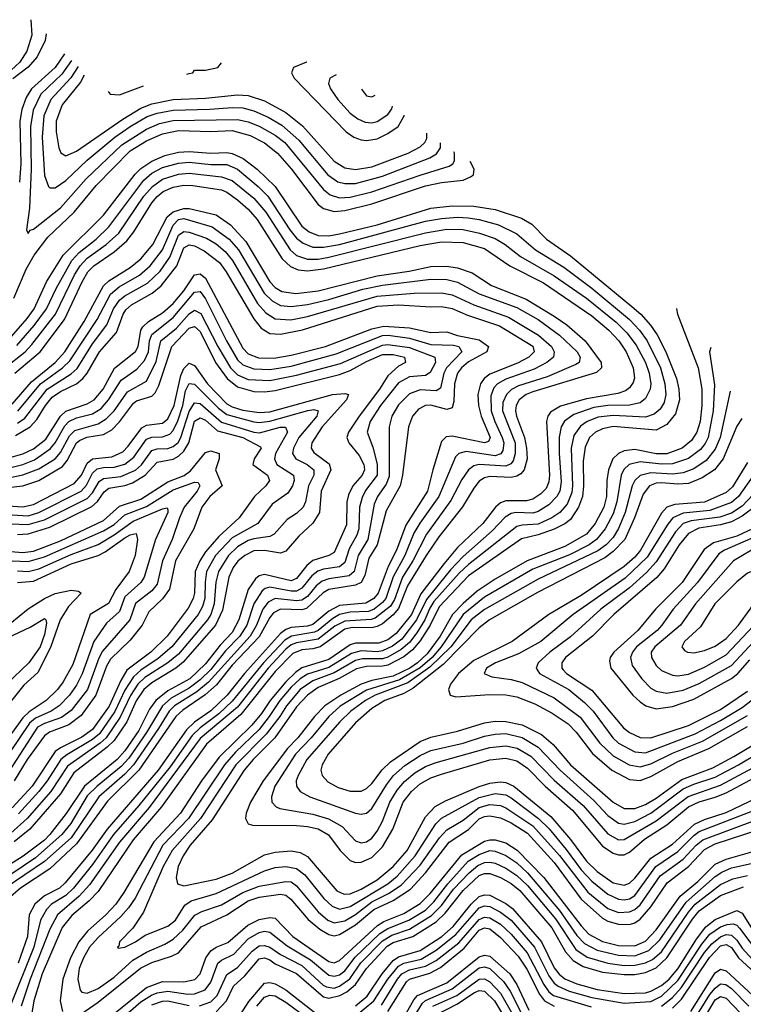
# Model space of a CAD drawing. Header units: inches. Extents: x 501365 to 657855, y 482276 to 547543.
# Tile 547 of 656: x 581018 to 583714, y 543837 to 547508. Entities that reach past the tile are written whole.
import ezdxf

# ---------------------------------------------------------------- set-up
doc = ezdxf.new("R2010")
doc.units = ezdxf.units.IN
doc.header["$MEASUREMENT"] = 0
doc.layers.add('A5584', color=7, linetype='Continuous')

msp = doc.modelspace()

# ---------------------------------------------------------------- linework, layer by layer
at = {"layer": 'A5584', "color": 5}
for points, elevation in [([(581059.4, 547507.9), (581063.8, 547450), (581045, 547390), (581018.4, 547350), (580953.9, 547290)], 4760), ([(581117.1, 547455.7), (581113.1, 547430), (581083.8, 547370), (581049.4, 547330.6), (580993, 547287)], 4780), ([(581185.6, 547381.1), (581150, 547330), (581062.3, 547250), (581042.3, 547217.7), (581026.7, 547173.3), (581019, 547130), (581022.4, 546970), (581017.4, 546902.6)], 4820), ([(581211.5, 547355.3), (581174.9, 547305.1), (581096.6, 547230), (581068.7, 547170), (581058.8, 547110), (581060.7, 546950), (581054.2, 546805.8), (581043.9, 546723.9), (581050, 546710.7), (581056.6, 546723.4), (581070, 546727), (581170, 546806.9), (581265.5, 546914.5), (581398.3, 547041.7), (581490, 547100), (581539.4, 547120.6), (581590, 547132.3), (581830, 547136.1), (581870, 547126.8), (581910, 547110.8), (581970, 547077), (582005.6, 547050), (582150, 546874.4), (582175.3, 546855.3), (582210, 546844.3), (582250, 546846.1), (582330, 546865.8), (582510, 546928.6), (582618.6, 546961.4), (582632.7, 546970), (582638.1, 546981.9), (582638.2, 547010), (582636.3, 547015.2)], 4840), ([(581235.8, 547332.8), (581209.2, 547290.8), (581134.7, 547210), (581108.4, 547150), (581102.2, 547070), (581110, 546926.4), (581125.8, 546885.8), (581130, 546881.4), (581150, 546881.5), (581190, 546908), (581270, 546983.7), (581372.4, 547070), (581429.9, 547110), (581493.4, 547146.6), (581530, 547160), (581590, 547170.8), (581726.1, 547173.9), (581810, 547180.9), (581850, 547179.3), (581890, 547168.6), (581944.4, 547144.4), (581994.6, 547114.6), (582058.7, 547058.7), (582166.1, 546930), (582203.9, 546903.9), (582230, 546896.7), (582270, 546897.6), (582370, 546924.6), (582547, 546993), (582571.8, 547008.2), (582586.2, 547030), (582586.1, 547049.1)], 4860), ([(581640.3, 547305.3), (581650, 547306.9), (581663, 547310), (581670, 547319.3), (581710, 547319.8), (581756.8, 547330), (581769.5, 547346.7)], 4920), ([(582088.2, 547350), (582087.2, 547350), (582038.5, 547330), (582030.9, 547310), (582041.4, 547290), (582234.5, 547090), (582263.1, 547070), (582290, 547059.9), (582310, 547057.9), (582350, 547064.2), (582390, 547083.7), (582427.8, 547110), (582451.1, 547150), (582451.3, 547151.9)], 4920), ([(581258.1, 547301.5), (581244.9, 547275.1), (581176.3, 547190), (581154.1, 547130), (581153.4, 547090), (581164, 547030), (581171.8, 547011.8), (581190, 546999.8), (581230, 547017.9), (581402.8, 547137.2), (581470, 547177.5), (581510, 547194.3), (581590, 547210.8), (581710, 547214.8), (581830, 547228.1), (581870, 547225.3), (581930, 547205.3), (582010, 547162), (582071.6, 547111.6), (582190, 546981), (582230, 546955.8), (582270, 546949.3), (582330, 546959.5), (582465.3, 547010), (582510, 547033.5), (582528, 547050), (582534.6, 547065.4), (582534.6, 547084.6)], 4880), ([(582197, 547302.2), (582173.7, 547290), (582168.4, 547270), (582176.3, 547250), (582204, 547210), (582250, 547159.4), (582277.9, 547137.9), (582305.3, 547125.3), (582330, 547122.8), (582350, 547128), (582390, 547155), (582404.3, 547175.7), (582407.6, 547185.8)], 4940), ([(581347.3, 547240.8), (581354.9, 547230), (581390, 547227.6), (581479.6, 547261.6)], 4920), ([(582292.2, 547249), (582310, 547224.1), (582330, 547220.2), (582342.7, 547227)], 4960), ([(580995.7, 546470), (581042.1, 546577.9), (581072.2, 546630), (581123.4, 546696.6), (581221, 546790), (581302.8, 546890), (581430, 547019), (581490, 547056.7), (581550, 547082.1), (581610, 547094.7), (581730, 547091.3), (581810, 547094.6), (581876.6, 547076.6), (581930, 547048.6), (581978.4, 547010), (582031.2, 546950), (582130, 546819.1), (582150, 546804.1), (582190, 546793.3), (582230, 546796.9), (582330, 546821.4), (582530, 546888.2), (582590, 546900.9), (582670, 546909.8), (582698.3, 546921.7), (582708.9, 546930), (582712.1, 546950), (582697, 546978.8)], 4820), ([(580971.9, 546308.1), (581046.1, 546393.9), (581072.3, 546430), (581118.6, 546530), (581179.8, 546630), (581330, 546779.7), (581448.2, 546931.8), (581470, 546953.1), (581510, 546980.9), (581558.6, 547001.4), (581610, 547014.3), (581650, 547016.3), (581730, 547010), (581790, 547012.5), (581810, 547009.4), (581850.4, 546990.3), (581903.1, 546950), (581970, 546885.4), (582070, 546737.7), (582096.6, 546716.6), (582130, 546703.4), (582170, 546702.3), (582210, 546708.9), (582350, 546743.3), (582550, 546805.2), (582630, 546814.2), (582710, 546813.2), (582790, 546800.2), (582887.4, 546767.4), (582926, 546746), (582981.7, 546690), (583070, 546627.8), (583298.8, 546438.9), (583332, 546410), (583368.9, 546368.9), (583393.1, 546333.1), (583425.9, 546270), (583465.9, 546170), (583474.8, 546130), (583476.3, 546090), (583461.8, 546038.2), (583430, 545998.4), (583390, 545977.7), (583230, 545990.8), (583190, 545982.9), (583163.3, 545970), (583141.9, 545950), (583125.5, 545914.5), (583118.3, 545861.7), (583119.5, 545770), (583115.6, 545730), (583100.5, 545690), (583070, 545644.9), (583050, 545628.8), (583010, 545608.9), (582950, 545586.8), (582887.8, 545572.2), (582690, 545433.9), (582581.1, 545318.9), (582547.4, 545250), (582510, 545191.4), (582481.7, 545158.3), (582450, 545132.9), (582390, 545101.7), (582370, 545097.1), (582310, 545096.3), (582273, 545087), (582208.4, 545051.6), (582130, 545018.5), (582090, 544990), (582050, 544945.8), (581969.4, 544830.6), (581887.6, 544750), (581854.2, 544710), (581735.8, 544524.2), (581653.2, 544430), (581627.5, 544390), (581609.1, 544350), (581600.8, 544310), (581605.8, 544285.8), (581630, 544278.8), (581750, 544303.3), (581810, 544326.3), (581930, 544394.2), (581970, 544404.5), (582030, 544409.5), (582063.2, 544403.2), (582090, 544387.7), (582199.5, 544259.5), (582227, 544247), (582250, 544248.3), (582290, 544265.7), (582350, 544300.4), (582410, 544350.1), (582461.6, 544410), (582530, 544535.5), (582566, 544574), (582604.6, 544595.4), (582730, 544648.8), (582770, 544660.9), (582810, 544666.8), (582830, 544664.3), (582859.7, 544650), (582996.7, 544536.7), (583070, 544451.5), (583130, 544370.7), (583170, 544332.2), (583230, 544290.3), (583270, 544281.4), (583290, 544288.2), (583310, 544307.3), (583370, 544382), (583450, 544434), (583532, 544508), (583570, 544525.6), (583650, 544552.4), (583850, 544647.6)], 4780), ([(581007, 546293), (581072.3, 546367.7), (581117.5, 546430), (581154, 546506), (581212.5, 546610), (581240.1, 546639.9), (581302.6, 546690), (581350, 546736.1), (581480.4, 546910), (581510, 546935.5), (581550, 546957.1), (581610, 546973.6), (581650, 546976.4), (581730, 546968.1), (581790, 546968.1), (581830, 546950.3), (581906.6, 546886.6), (581943, 546850), (582024.3, 546724.3), (582050, 546693.3), (582074.3, 546674.3), (582110, 546660.4), (582150, 546659.3), (582210.1, 546670.1), (582530, 546756.8), (582590, 546767), (582650, 546771.6), (582689.2, 546769.2), (582730, 546762.8), (582802.5, 546742.5), (582870, 546710), (582939.9, 546650), (583045.6, 546585.6), (583150, 546506.6), (583290.2, 546390.2), (583327.3, 546350), (583355.9, 546310), (583405.6, 546210), (583422.5, 546150), (583426.1, 546110), (583419.5, 546080.5), (583404.5, 546055.5), (583382.4, 546037.6), (583350, 546025.5), (583230, 546031.9), (583174.1, 546025.9), (583132.7, 546010), (583107.2, 545992.8), (583083, 545957), (583073, 545910), (583078, 545770), (583075.2, 545744.8), (583058, 545702), (583030.4, 545670), (583001, 545650), (582950, 545627.5), (582890, 545623.6), (582870, 545618), (582690, 545476.8), (582655.7, 545444.3), (582561.8, 545338.2), (582546.2, 545313.8), (582527.9, 545270), (582497.6, 545222.4), (582470, 545185.6), (582440, 545160), (582390, 545130.8), (582370, 545124.4), (582295.7, 545124.3), (582270, 545118.9), (582190, 545072.5), (582110, 545043.2), (582063.8, 545010), (582011.7, 544950), (581987.5, 544910), (581936.3, 544843.7), (581823.5, 544730), (581692.4, 544530), (581585.7, 544410), (581553.3, 544350), (581479.5, 544180.5), (581439.5, 544120.5), (581390.3, 544070), (581387, 544053), (581382, 544050), (581385.5, 544045.5), (581410, 544050.3), (581450, 544069.7), (581486, 544094), (581570, 544128.5), (581598.1, 544150), (581633.8, 544206.2), (581657.2, 544222.8), (581750, 544249.8), (581930, 544334.6), (581970, 544346.8), (582010, 544350.7), (582050, 544343.3), (582080, 544320), (582151.7, 544231.7), (582182.6, 544202.6), (582210, 544191.8), (582250, 544201.4), (582390, 544286.3), (582425, 544315), (582492, 544390), (582569.1, 544510), (582589.8, 544530.2), (582730, 544608.3), (582790, 544623.4), (582830, 544617.2), (582850, 544606.1), (582950.9, 544530), (582990.8, 544490.8), (583054.6, 544414.5), (583110, 544338.7), (583150, 544296.4), (583210, 544246.9), (583250, 544228.8), (583270, 544226.4), (583290, 544230.6), (583310, 544243), (583389.1, 544350.9), (583470, 544406.4), (583530, 544466.5), (583550, 544481), (583750, 544558.6)], 4760), ([(580963.3, 546210), (581038.4, 546270), (581063.7, 546296.3), (581151.4, 546410), (581222.8, 546557.2), (581242.9, 546590), (581270, 546618.2), (581340.9, 546670), (581387.7, 546712.3), (581480.7, 546850), (581513.4, 546886.6), (581550, 546912.8), (581610, 546932.1), (581650, 546935.3), (581770, 546922.6), (581810, 546907.8), (581890, 546842.5), (581935.4, 546790), (582025.5, 546650), (582050, 546629.2), (582090, 546615.1), (582130, 546615.3), (582170, 546622), (582530, 546712.9), (582610, 546726.3), (582670, 546726), (582731.8, 546711.8), (582790, 546691.7), (582827.2, 546670), (582884.5, 546624.5), (583010, 546553.4), (583130, 546469.5), (583240.4, 546380.4), (583280.7, 546340.7), (583314.7, 546294.7), (583349.5, 546230), (583364.1, 546190), (583369.4, 546150.6), (583367.6, 546130), (583350, 546095.2), (583330, 546079.7), (583290, 546070.2), (583210, 546070), (583157.4, 546062.6), (583083.5, 546036.5), (583048.4, 546011.6), (583036.2, 545990), (583028.7, 545951.3), (583027.9, 545892.1), (583035.6, 545784.4), (583030.5, 545750), (583020.1, 545730), (582990, 545699.6), (582950, 545674.4), (582930, 545668.6), (582867.4, 545670), (582850, 545666.5), (582827.5, 545652.5), (582778.3, 545601.7), (582670, 545505.9), (582623.4, 545456.6), (582533.5, 545346.5), (582497.3, 545270), (582441.9, 545198.1), (582407.3, 545172.7), (582370, 545154.4), (582350, 545151), (582290, 545154.3), (582254.7, 545145.3), (582170, 545092.3), (582090, 545067.4), (582062.9, 545050), (582030, 545018.8), (581987.4, 544970), (581948.3, 544910), (581910, 544861.8), (581822.8, 544777.2), (581781, 544730), (581647.1, 544530), (581551, 544430), (581447.9, 544232.1), (581423.8, 544196.2), (581395.5, 544164.5), (581310, 544086.4), (581278.4, 544050), (581255.3, 544010), (581240.3, 543970), (581235, 543930), (581243.6, 543890), (581250, 543882.4), (581270, 543878.4), (581310, 543895.4), (581370, 543937.8), (581439.1, 544000.9), (581490, 544031.1), (581559.1, 544060.9), (581590, 544080.2), (581626.2, 544113.8), (581670.9, 544169.1), (581697, 544183), (581770, 544208.1), (581850, 544253.9), (581910, 544277.1), (582010, 544295), (582030, 544292.9), (582050, 544277.9), (582130, 544181.1), (582166.1, 544150), (582190, 544140.2), (582230, 544148.2), (582270, 544171.8), (582330, 544218.8), (582392.4, 544250), (582439, 544281), (582510, 544355.5), (582583, 544457), (582610, 544487.5), (582670, 544523), (582730, 544570), (582770, 544581.2), (582810, 544578), (582830, 544569.8), (582930, 544502.2), (583030, 544392.2), (583135.5, 544255.5), (583210, 544194.4), (583250, 544179.4), (583290, 544181.1), (583310, 544190.5), (583330, 544207.2), (583404.7, 544315.3), (583490, 544377.7), (583538.8, 544430), (583564, 544450), (583770, 544526.8)], 4740), ([(580999.9, 546190), (581094.1, 546270), (581185.6, 546390), (581250.4, 546530), (581272.4, 546567.6), (581294, 546590), (581370, 546642.1), (581416.8, 546683.2), (581443.6, 546716.4), (581510, 546824.5), (581530, 546848.6), (581552.7, 546867.3), (581590, 546884), (581630, 546891.4), (581663.1, 546890), (581770, 546874), (581790, 546865.3), (581830, 546836.8), (581870, 546801), (581902.6, 546762.6), (581996.1, 546616.1), (582027.5, 546587.5), (582055.7, 546575.7), (582090, 546572.1), (582150, 546578.9), (582510, 546665.4), (582590, 546679.9), (582670, 546677.4), (582750, 546654.2), (582844.7, 546590), (582970, 546526.5), (583150, 546404.2), (583213.9, 546350), (583251.2, 546310), (583278.2, 546270), (583304.5, 546210), (583309.1, 546170.9), (583304.6, 546155.4), (583290, 546134.8), (583275.7, 546124.3), (583246.4, 546113.6), (583130, 546094.9), (583033.6, 546066.4), (582995.8, 546044.2), (582986.4, 546030), (582981.7, 546010), (582992.6, 545810), (582990, 545785), (582979.5, 545760.5), (582960.4, 545739.6), (582930, 545719.8), (582906.2, 545713.8), (582830, 545713.9), (582810, 545706.1), (582791.6, 545690), (582743.7, 545630), (582650, 545540.4), (582599.3, 545480.7), (582512.8, 545367.2), (582478.4, 545290), (582421.1, 545218.9), (582390, 545196.3), (582356.8, 545183.2), (582270, 545182.7), (582250, 545177.3), (582170, 545122.8), (582070, 545091.9), (582045.7, 545074.3), (582010, 545038.6), (581951.4, 544970), (581919.1, 544920.9), (581882.8, 544877.2), (581761.8, 544758.2), (581695.2, 544670), (581617.9, 544550), (581517.7, 544442.3), (581406.6, 544253.4), (581376.4, 544210), (581338.7, 544170), (581270.2, 544109.8), (581237.9, 544070), (581207.3, 544010), (581178.5, 543930), (581169.5, 543850), (581177.6, 543810)], 4720), ([(580990, 546074.6), (581062, 546158), (581150, 546230), (581186.5, 546270), (581257.9, 546382.1), (581330, 546515.4), (581350, 546534.8), (581430, 546583.5), (581470, 546616), (581514.4, 546670), (581567.6, 546772.4), (581590, 546791.8), (581630, 546803.8), (581650, 546803.4), (581750, 546780.7), (581803.6, 546743.6), (581861, 546681), (581950.5, 546530.5), (581970, 546509.8), (581995, 546495), (582047.4, 546487.4), (582130, 546496.6), (582350, 546553.3), (582469.6, 546570.4), (582550, 546587.6), (582608.9, 546588.9), (582650, 546582.7), (582703.6, 546563.6), (582776.4, 546516.4), (582905.5, 546465.5), (583010, 546403), (583056.6, 546370), (583125.3, 546310), (583185, 546230), (583185.5, 546210), (583167.7, 546192.3), (582930, 546120.2), (582905.8, 546110), (582879.7, 546090), (582868.4, 546070), (582866.2, 546050), (582869.6, 546030), (582899, 545950), (582907.1, 545910), (582908.7, 545870), (582898.1, 545830), (582885.2, 545814.8), (582870, 545805.7), (582850, 545801.3), (582770, 545805.1), (582750, 545800.2), (582730, 545786.7), (582710, 545761.4), (582668.6, 545691.4), (582579.8, 545580.2), (582532.4, 545510), (582463.3, 545396.7), (582430, 545312.4), (582410, 545288.6), (582370, 545255.1), (582350, 545245.1), (582330, 545240.8), (582258.5, 545241.5), (582230, 545235.6), (582138.2, 545170), (582110, 545162.3), (582070, 545159), (582035.8, 545144.2), (581970, 545077.1), (581842.5, 544917.5), (581713.6, 544806.4), (581546.8, 544573.2), (581441.1, 544450), (581310, 544258), (581277.6, 544222.4), (581212.3, 544167.7), (581176.8, 544123.2), (581101.8, 543950), (581071.1, 543850), (581054.2, 543750)], 4680), ([(581011.5, 546048.5), (581095.9, 546150), (581177.3, 546210), (581204.4, 546235.6), (581306.2, 546390), (581356, 546484), (581388.4, 546511.6), (581464.2, 546555.8), (581504.1, 546590), (581549.7, 546650), (581590, 546742.4), (581610, 546762.4), (581630, 546767.1), (581735.7, 546735.7), (581798.3, 546690), (581833.8, 546650), (581928.7, 546488.7), (581959.2, 546459.2), (581990, 546442.9), (582030, 546438), (582090, 546446.6), (582170, 546465.2), (582297, 546503), (582370, 546518.2), (582550, 546540.9), (582610, 546539.3), (582650, 546529.5), (582730, 546486), (582870, 546435.1), (582950.1, 546390), (583030, 546331.4), (583095.7, 546270), (583106, 546250), (583102.3, 546230), (583090, 546222), (582983.8, 546176.2), (582876.7, 546143.3), (582850.7, 546129.3), (582831.6, 546110), (582819, 546081), (582817.5, 546050), (582863.9, 545930), (582864.7, 545890), (582856.4, 545863.6), (582847.7, 545852.3), (582830, 545843.8), (582730, 545849.7), (582710, 545844.5), (582690, 545829.4), (582666, 545794), (582625, 545715), (582533.6, 545590), (582482.7, 545490), (582444.4, 545430), (582414.3, 545345.7), (582399.3, 545320.7), (582342.9, 545277.1), (582328.2, 545271.8), (582230, 545265.7), (582192.9, 545247.1), (582130, 545197.6), (582050, 545185.1), (582030, 545176.8), (582010, 545160.7), (581944.4, 545090), (581830, 544945.2), (581690, 544827.6), (581500.6, 544570), (581390, 544441.6), (581278.2, 544281.8), (581240.3, 544239.7), (581158.5, 544170), (581130, 544117.5), (581057.1, 543930), (581023.3, 543830)], 4660), ([(581010, 546003.2), (581037.5, 546022.5), (581120.7, 546130), (581210, 546187.2), (581232.2, 546207.8), (581290, 546299.7), (581343.4, 546370), (581367.4, 546430), (581390, 546461.8), (581410, 546477.8), (581494.2, 546525.8), (581541, 546570), (581577.7, 546622.3), (581610, 546705), (581630, 546718.1), (581650, 546716.1), (581713.7, 546693.7), (581750, 546671.8), (581783.6, 546643.6), (581810.5, 546610.5), (581904, 546450), (581934.8, 546414.8), (581970, 546392.4), (582029, 546389), (582090, 546400.8), (582350, 546477.3), (582488.4, 546488.4), (582590, 546489.8), (582630, 546482.2), (582710, 546444.9), (582839.4, 546399.4), (582951.8, 546331.8), (582999.2, 546290), (583010.1, 546270), (583007.4, 546250), (582982.3, 546230), (582935, 546205), (582830, 546167.8), (582799.1, 546150), (582785.3, 546134.7), (582774.1, 546105.9), (582775, 546050), (582788, 546010), (582816.4, 545950), (582822, 545930), (582818.5, 545901.5), (582811, 545889), (582790, 545882.3), (582682.3, 545897.7), (582653.9, 545890), (582642.3, 545877.7), (582579.4, 545730), (582508.8, 545631.2), (582486.9, 545593.1), (582453.2, 545510), (582409.9, 545430.1), (582382.1, 545350), (582370, 545335.1), (582338.8, 545310), (582318.4, 545301.6), (582250, 545298.4), (582210, 545289.8), (582184.4, 545275.6), (582130, 545230.3), (582116.3, 545223.7), (582030.6, 545209.4), (582005.7, 545194.3), (581926.3, 545110), (581810, 544966.9), (581760.4, 544919.6), (581690, 544867), (581660.6, 544839.4), (581578.4, 544721.6), (581462.5, 544577.5), (581368.2, 544470), (581290, 544357.5), (581218.9, 544270), (581190, 544242.5), (581136.3, 544210), (581117.5, 544190), (581096.1, 544150), (581071.1, 544050), (580982.1, 543830)], 4640), ([(581002, 545958), (581056.6, 545990), (581082.3, 546017.7), (581114.7, 546070), (581139.5, 546100.5), (581170, 546122), (581229.2, 546150.8), (581253.4, 546170), (581270, 546190.5), (581314.9, 546270), (581378.8, 546341.2), (581403.2, 546410), (581414, 546426), (581435.3, 546444.7), (581511.7, 546488.3), (581545, 546515), (581604.2, 546590), (581630, 546656.7), (581650, 546668.2), (581670, 546664.3), (581706, 546646), (581762.5, 546602.5), (581787.6, 546567.6), (581890, 546392.1), (581917.6, 546357.6), (581950, 546338.5), (581990, 546335.8), (582071.9, 546351.9), (582350, 546439.6), (582430, 546445.1), (582550, 546437), (582590, 546439.1), (582630, 546431.7), (582686.5, 546406.5), (582806.1, 546366.1), (582930, 546291.2), (582935.3, 546270), (582915.6, 546250), (582873, 546227), (582770, 546186.2), (582748.5, 546170), (582734.8, 546150), (582725.7, 546110), (582727.7, 546070), (582738, 546030), (582771.3, 545950), (582765.2, 545934.8), (582749.7, 545930.3), (582630, 545955.3), (582607.3, 545952.7), (582590, 545935.7), (582557.1, 545830), (582538.1, 545750), (582456.5, 545623.5), (582422.7, 545530), (582390.6, 545469.4), (582353.3, 545370), (582338, 545350), (582307.7, 545332.3), (582210, 545323.4), (582170, 545302.2), (582110, 545252.7), (582090, 545246.4), (582030, 545241.6), (582010, 545234.2), (581990, 545219), (581856.1, 545070), (581790.8, 544989.2), (581730, 544930.9), (581670, 544888.6), (581640, 544860), (581533.9, 544710), (581344.3, 544490), (581288.4, 544411.6), (581187.5, 544290), (581166.4, 544270), (581110, 544241.6), (581074.8, 544210), (581053.5, 544170), (581046.9, 544090), (581011.8, 543990)], 4620), ([(580890, 545849), (581030, 545889.2), (581070, 545908.1), (581115.5, 545944.5), (581170, 546030), (581190, 546047.8), (581270, 546076), (581295.8, 546090), (581328.8, 546130), (581371.2, 546208.8), (581449.8, 546270.2), (581459, 546290), (581469.3, 546350), (581477.1, 546362.9), (581497.9, 546382.1), (581550, 546414.6), (581590, 546449.5), (581630, 546496.8), (581670, 546556.9), (581690, 546560.1), (581710, 546544.3), (581850, 546283.5), (581870, 546262.3), (581907.6, 546247.6), (581965.5, 546245.5), (582030, 546256.5), (582157, 546290), (582330, 546355.2), (582374.4, 546365.6), (582470, 546359.3), (582550, 546341.5), (582610, 546343.9), (582650, 546330.9), (582730, 546314.2), (582765.5, 546290), (582758.5, 546270), (582690, 546232.8), (582663.8, 546210), (582649, 546190), (582637.8, 546150), (582635.7, 546084.3), (582630, 546060.9), (582610, 546055.1), (582550, 546070.5), (582530, 546069.6), (582504, 546056), (582482.1, 546030), (582467.5, 545990), (582444.7, 545810), (582435.7, 545770), (582383.1, 545676.9), (582349.9, 545550.1), (582319.7, 545500.3), (582304.2, 545435.8), (582290.6, 545410), (582270, 545399), (582170, 545383.3), (582148.8, 545371.2), (582087.2, 545312.8), (582070, 545307.6), (581990.4, 545309.6), (581964.2, 545295.8), (581950, 545279.2), (581910, 545206.6), (581810, 545101.8), (581751.5, 545028.5), (581709.4, 544990.6), (581626.2, 544933.8), (581599.9, 544910), (581462.5, 544710), (581345.6, 544594.4), (581230, 544435.4), (581130, 544342.4), (581021.3, 544270), (580975.1, 544230)], 4580), ([(580870.4, 545810), (581030, 545848.9), (581073.2, 545866.8), (581132.2, 545907.8), (581150, 545930.4), (581186, 545994), (581201.2, 546010), (581230, 546023.8), (581290, 546038.9), (581321.6, 546058.4), (581349.6, 546090.5), (581396, 546164), (581454.7, 546205.3), (581482.9, 546237.1), (581497.8, 546270), (581501.6, 546310), (581510, 546334.7), (581590, 546397), (581670, 546492.1), (581690, 546494.8), (581710, 546467), (581788.7, 546310), (581830, 546239.1), (581850, 546221.1), (581890, 546206), (581950, 546203.5), (582030, 546216.5), (582197.7, 546262.3), (582370, 546330), (582391.4, 546331.4), (582470, 546320.9), (582550, 546296.6), (582634.6, 546294.6), (582654.8, 546290), (582665.9, 546270), (582609, 546210), (582599, 546190), (582586, 546134), (582570, 546123.9), (582510, 546127.4), (582470, 546112.8), (582430, 546071.8), (582405, 546030), (582395, 545990), (582394.9, 545805.1), (582384, 545776), (582351.8, 545730), (582338.6, 545701.4), (582314.8, 545570), (582279.2, 545510), (582264.7, 545450), (582246.1, 545433.9), (582170, 545423.1), (582145.6, 545414.4), (582122.9, 545397.1), (582090, 545357.8), (582070, 545344.2), (582050, 545340.8), (581970.5, 545349.5), (581944, 545336), (581923.8, 545310), (581900, 545250), (581876.5, 545210), (581721.7, 545038.3), (581678.2, 545001.8), (581595.5, 544950), (581574.9, 544930), (581535.3, 544864.7), (581441.9, 544730), (581410, 544695.2), (581313.5, 544610), (581210, 544457.7), (581110.7, 544369.3), (580963.8, 544270)], 4560), ([(580897, 545783), (581030, 545810.4), (581090, 545833.1), (581150.2, 545870), (581170, 545893.6), (581204, 545956), (581223.5, 545976.5), (581310, 546001.6), (581340.6, 546019.4), (581369.9, 546050), (581419.7, 546120.3), (581490, 546160.7), (581526.9, 546233.1), (581544.6, 546310), (581602.1, 546357.9), (581650, 546411.8), (581670, 546424.7), (581692.5, 546412.5), (581756, 546290), (581803.4, 546210), (581830, 546184.2), (581870, 546166.9), (581950, 546163.1), (582050, 546182.6), (582213.6, 546226.4), (582370, 546294.7), (582390, 546296.3), (582470, 546285.9), (582564.8, 546250), (582567.4, 546230), (582547.3, 546192.7), (582530, 546181.6), (582470, 546176.4), (582430, 546154.1), (582362.4, 546070), (582324.4, 546010), (582313.3, 545970), (582334, 545914), (582350.4, 545850.4), (582350, 545810), (582307.1, 545752.9), (582294.2, 545725.8), (582284.4, 545690), (582281.7, 545610), (582274.2, 545585.8), (582245.5, 545534.5), (582230, 545484), (582210, 545468.4), (582150, 545459.1), (582128.7, 545451.3), (582106.2, 545433.8), (582070, 545387.8), (582050, 545377.4), (582030, 545377), (581950, 545392.3), (581932.6, 545387.4), (581921.5, 545378.5), (581890.5, 545330), (581864.5, 545250), (581838.5, 545210), (581785.4, 545154.6), (581730, 545085.6), (581690, 545046), (581650, 545015.7), (581582.1, 544977.8), (581549.9, 544950.1), (581491.2, 544850), (581425, 544755), (581396.4, 544723.6), (581306.7, 544650), (581270, 544613.6), (581208.7, 544511.3), (581175.5, 544470), (581076.8, 544383.2), (580849.7, 544230)], 4540), ([(583465.6, 546430.5), (583465.1, 546430), (583469.7, 546410), (583546.2, 546210), (583559.7, 546130), (583560.3, 546070), (583553.4, 546010), (583541.7, 545970), (583521.5, 545938.5), (583486.2, 545910), (583430, 545889.2), (583390, 545889.4), (583310, 545905), (583270, 545899.9), (583248.8, 545890), (583228.2, 545870), (583211.6, 545830), (583205.4, 545790), (583204.3, 545730), (583194.7, 545690), (583162, 545630), (583130.1, 545590), (583050, 545543.6), (582909.2, 545490.8), (582790, 545421.8), (582723.3, 545376.7), (582670, 545331.7), (582630.8, 545290), (582585.3, 545210), (582536.1, 545143.9), (582501, 545110), (582472.2, 545090), (582410, 545060.8), (582330, 545044.2), (582290.8, 545030), (582215.1, 544990), (582155, 544950), (582116.7, 544910), (582055, 544830), (582016.2, 544790), (581925.1, 544670), (581878.5, 544590), (581862.2, 544550), (581859.3, 544530), (581869.2, 544510), (581885.3, 544505.3), (582050, 544503.5), (582090, 544500.2), (582130.6, 544490.6), (582168.5, 544468.5), (582212.3, 544410), (582250, 544373.2), (582270, 544365.9), (582290, 544366.3), (582330, 544384.1), (582370, 544423.8), (582408.4, 544490), (582447.6, 544590), (582478.3, 544630), (582510, 544658.9), (582550, 544681.2), (582590, 544694.8), (582770, 544748.2), (582830, 544754.6), (582870, 544744.6), (582910, 544717.3), (582976.4, 544650), (583079.7, 544559.7), (583190, 544426.8), (583230, 544400.3), (583250, 544394.1), (583270, 544394.7), (583290, 544404.3), (583346.9, 544453.1), (583430, 544506.2), (583510, 544572.6), (583550, 544591.7), (583610, 544608.8), (583650, 544625.8), (583758, 544681.9)], 4820), ([(580930, 545758.7), (581030, 545770), (581090, 545790), (581177.6, 545842.4), (581195.5, 545864.5), (581229.5, 545930), (581240.7, 545939.3), (581268.9, 545951.1), (581330, 545961.5), (581361.3, 545978.7), (581390, 546008.8), (581441.6, 546078.4), (581453.6, 546086.4), (581510, 546103.7), (581523.3, 546116.7), (581536.6, 546143.4), (581584.5, 546290), (581650, 546358.2), (581670, 546363.6), (581690, 546345.7), (581747.6, 546230), (581790.6, 546170), (581830, 546138.6), (581890, 546121.7), (581930, 546120), (581970, 546125.7), (582210, 546185.6), (582250, 546200), (582310, 546233.9), (582370, 546259.2), (582410, 546259.6), (582451.5, 546250), (582455.1, 546230), (582430, 546216.1), (582390, 546179.9), (582359.2, 546130), (582282.8, 546030), (582243.4, 545970), (582237.7, 545950), (582244.1, 545930), (582282.8, 545882.8), (582300.2, 545850), (582303.2, 545830), (582293.9, 545810), (582259.9, 545770), (582243.3, 545736.7), (582237.5, 545710), (582235.3, 545624.7), (582190, 545521), (582170.4, 545509.6), (582110, 545491.5), (582087.5, 545472.5), (582050, 545424.3), (582030, 545415.8), (581930, 545439), (581910, 545433.9), (581896.4, 545423.6), (581870, 545382.9), (581834.9, 545270), (581810, 545223.5), (581764.7, 545175.3), (581710, 545105.8), (581652.3, 545050), (581570, 545005.9), (581525, 544970), (581502.4, 544937.6), (581462.6, 544857.4), (581410, 544781.9), (581381, 544750), (581259.7, 544650), (581191.6, 544548.4), (581130.9, 544470), (581110, 544449), (581031, 544389), (580830, 544261.9)], 4520), ([(583593.8, 546286.2), (583588.3, 546270), (583606.6, 546146.6), (583602.5, 546050), (583583.7, 545950), (583572.8, 545927.2), (583555, 545905), (583510, 545872.4), (583450, 545851.6), (583410, 545850.5), (583330, 545859.8), (583288.7, 545850), (583269.1, 545830.9), (583259.4, 545810), (583243.4, 545710), (583230, 545665.3), (583200, 545610), (583167.6, 545570), (583139.9, 545550), (583067.1, 545512.9), (582930, 545459.1), (582750, 545355.1), (582670.5, 545290), (582588.9, 545170), (582555, 545130), (582510, 545091.2), (582433.6, 545046.4), (582310, 545007.5), (582212.2, 544947.8), (582170.3, 544910), (582104.6, 544830), (582045.7, 544770), (581969.1, 544650), (581956.5, 544610), (581957.6, 544590), (581973.3, 544573.3), (581987.4, 544567.4), (582110, 544546.2), (582168.7, 544528.7), (582219.5, 544499.5), (582270, 544446), (582290, 544438.9), (582310, 544442.5), (582330, 544456.4), (582350, 544482.5), (582370, 544519.8), (582397.4, 544590), (582424.4, 544635.6), (582452, 544668), (582490, 544700.2), (582530, 544723.8), (582570, 544738.7), (582770, 544794.2), (582830, 544800.3), (582871.2, 544791.2), (582922.3, 544762.3), (583010, 544673.1), (583117.8, 544577.8), (583210, 544472.8), (583250, 544450.4), (583270, 544451.5), (583390, 544521), (583508.7, 544611.3), (583630, 544654.2), (583750, 544718.4)], 4840), ([(580937.7, 545697.7), (581030, 545691.3), (581070, 545699.9), (581221.6, 545778.4), (581248, 545810), (581270, 545854), (581289, 545871.1), (581361.6, 545878.4), (581402.7, 545897.3), (581422.7, 545917.3), (581473.3, 545986.7), (581490, 545996.5), (581550, 546003.3), (581570, 546019.9), (581593.8, 546070), (581619.1, 546180.9), (581630, 546206.8), (581650, 546226.7), (581670, 546218.3), (581718, 546150), (581790, 546076), (581810, 546063.9), (581850, 546052.1), (581910, 546043.1), (581950, 546045.7), (582183.2, 546110), (582230, 546114.2), (582242.7, 546110), (582236.3, 546090), (582145.4, 545990), (582106.6, 545930), (582104.7, 545910), (582113.8, 545893.8), (582171.5, 545851.5), (582177.4, 545830), (582141.7, 545750), (582135.1, 545670), (582110, 545630.9), (582057.8, 545582.2), (582010, 545526.4), (581990, 545518.3), (581930, 545528.8), (581890, 545527), (581856.9, 545510), (581831.5, 545488.5), (581814.1, 545465.9), (581796.9, 545430), (581773.3, 545306.7), (581748.3, 545250), (581627.8, 545112.2), (581599.8, 545090), (581510, 545036), (581480.3, 545010), (581451.7, 544968.3), (581416.8, 544890), (581370, 544820.8), (581344.5, 544795.5), (581219.6, 544700.4), (581170, 544621.4), (581055.8, 544490), (580997.2, 544442.8)], 4480), ([(580950, 545664.2), (581050, 545658.5), (581090, 545670.4), (581247.1, 545750), (581267.4, 545772.6), (581290, 545817.7), (581306.5, 545833.5), (581330, 545838.7), (581370, 545839.3), (581410, 545851.3), (581443.1, 545876.8), (581490, 545943.6), (581510, 545951.7), (581550, 545952.2), (581577.1, 545962.9), (581590, 545975.9), (581607.5, 546012.5), (581625.4, 546070), (581636.1, 546123.9), (581650, 546151.2), (581670, 546149.1), (581759, 546059), (581790, 546035.3), (581890, 546008.2), (581910, 546006.2), (581950, 546011.6), (582091.3, 546051.3), (582114.4, 546054.4), (582130.6, 546050), (582124.7, 546030), (582057.7, 545950), (582038.4, 545910), (582034.9, 545890), (582047.2, 545870), (582089.6, 545849.6), (582113.9, 545830), (582113.9, 545810), (582093.9, 545770), (582083.5, 545710), (582074.5, 545690), (582050, 545666.7), (582015.2, 545644.8), (581966.9, 545590), (581950, 545580.6), (581890, 545572.8), (581870, 545565.7), (581830, 545542), (581795.8, 545510), (581758.5, 545450), (581749.3, 545410.7), (581743.2, 545330), (581730.2, 545290), (581718.3, 545270), (581610, 545142.6), (581570.1, 545110), (581485, 545055), (581458.7, 545030), (581431.3, 544988.7), (581392.9, 544907.1), (581340.1, 544830), (581318.2, 544810), (581195.8, 544724.2), (581133.9, 544630), (581045.7, 544530), (580985.7, 544474.3)], 4460), ([(583665, 546122.9), (583627.7, 545950), (583610, 545906.2), (583576, 545864), (583530, 545833.2), (583490, 545818.1), (583450, 545813.3), (583370, 545818.1), (583330, 545807.9), (583310.6, 545789.4), (583300.9, 545770), (583273.8, 545670), (583249.6, 545610.4), (583230, 545577.3), (583203.7, 545550), (583172.9, 545527.1), (582950, 545421.7), (582750, 545309), (582701, 545270), (582624.4, 545170), (582546.6, 545093.4), (582464.5, 545035.5), (582342.3, 544990), (582306.7, 544970), (582251.7, 544930), (582211, 544890), (582088, 544750), (582056, 544690), (582048.9, 544670), (582050.1, 544650), (582063, 544630), (582099.7, 544610), (582270, 544548.9), (582290, 544545.5), (582310, 544549.6), (582330, 544566.3), (582384.4, 544655.6), (582410.4, 544689.6), (582453, 544727), (582510, 544764.9), (582550, 544782.5), (582670, 544811), (582750, 544836.6), (582790, 544844.5), (582830, 544846), (582890, 544831.5), (582950, 544796.1), (583031.6, 544710), (583157.3, 544597.3), (583210, 544540.2), (583250, 544511.9), (583270, 544508.1), (583310, 544518.6), (583370, 544550), (583490, 544639.9), (583530, 544658.1), (583610, 544683.9), (583697, 544730), (583767.9, 544772.1)], 4860), ([(580950, 545629.5), (581050, 545625.4), (581110, 545642.8), (581270, 545723.2), (581290, 545743.7), (581314.4, 545785.6), (581330, 545797.8), (581395.1, 545804.9), (581450, 545828.9), (581471.5, 545848.5), (581510, 545901.5), (581530, 545908.1), (581570, 545909.4), (581590, 545916.3), (581608.1, 545931.9), (581619, 545950), (581650, 546046.5), (581670, 546079.7), (581690, 546076.9), (581770, 546007.1), (581890, 545970.6), (581912, 545968), (581988.3, 545988.3), (582008.2, 545988.2), (582016, 545970), (581971.5, 545890), (581967, 545870), (581976.3, 545850), (582038.6, 545810), (582040.8, 545790), (582035, 545770), (582017.8, 545742.2), (581958.6, 545701.4), (581905.4, 545630), (581810, 545575.7), (581747.4, 545510), (581714.2, 545450), (581708.7, 545411.3), (581708.2, 545350), (581699.4, 545320.6), (581682.7, 545290), (581585.2, 545170), (581534.1, 545125.9), (581470, 545083.2), (581441.7, 545058.3), (581410, 545008.4), (581372.1, 544927.9), (581315.1, 544844.9), (581290, 544823.9), (581193.2, 544766.8), (581170.9, 544749.1), (581120.6, 544670), (581089.6, 544630), (581013.6, 544546.4)], 4440), ([(581010, 545589), (581050, 545591.1), (581130, 545615.7), (581286.7, 545693.3), (581308.6, 545711.4), (581332.7, 545747.3), (581350, 545761.2), (581410, 545771.3), (581438.5, 545781.5), (581485.8, 545810), (581530, 545858.3), (581590, 545869.6), (581610, 545880.2), (581630, 545899.5), (581647.8, 545930), (581670, 546011.1), (581690, 546023.3), (581710, 546014.5), (581755.4, 545975.4), (581850, 545950.7), (581915.1, 545915.1), (581918.2, 545910), (581892, 545870), (581887.1, 545850), (581941, 545810), (581948.7, 545790), (581935.7, 545770), (581893.1, 545730), (581835.9, 545650), (581759.6, 545580.4), (581710, 545523.4), (581688.9, 545490), (581671.7, 545450), (581668.9, 545370), (581664.7, 545350), (581645.9, 545314.1), (581568, 545210), (581506.2, 545150), (581417.9, 545082.1), (581395.4, 545044.6), (581351.6, 544948.4), (581290, 544861.3), (581250, 544833.3), (581170, 544793.6), (581150, 544779.3), (581064.7, 544650), (580990, 544569.7)], 4420), ([(583709.3, 546020.6), (583690, 545992.9), (583638.8, 545870), (583607.2, 545830), (583560.6, 545799.4), (583510, 545779.2), (583470, 545776.7), (583410, 545781.5), (583390, 545780), (583364.9, 545770), (583340.9, 545739.1), (583308.6, 545650), (583272.5, 545570), (583230, 545525.3), (583198.5, 545501.5), (582948, 545372), (582768.4, 545270), (582730, 545239.9), (582596.2, 545103.8), (582484.5, 545015.5), (582450, 544996.2), (582378.7, 544970), (582330, 544939.8), (582270, 544885.8), (582167.7, 544770), (582144.6, 544730), (582140.8, 544710), (582145.1, 544690), (582165.8, 544665.8), (582205.2, 544645.2), (582250, 544632.1), (582290, 544631.7), (582310, 544641.6), (582330, 544660.5), (582368.6, 544711.4), (582399.2, 544740.8), (582510, 544816.6), (582550, 544832.8), (582650, 544855.8), (582750, 544886), (582790, 544892.8), (582830, 544891.7), (582890, 544879.1), (582962.4, 544842.4), (583005.5, 544805.5), (583071, 544730), (583230, 544590.1), (583270, 544566.5), (583310, 544566.4), (583350, 544582.2), (583390, 544605.4), (583485.1, 544674.9), (583601.5, 544718.5), (583678.7, 544761.3), (583754, 544806)], 4880), ([(580970, 545526.6), (581030, 545521.2), (581070, 545526.9), (581170, 545565.3), (581330, 545641.1), (581390, 545693.9), (581470, 545719.7), (581570, 545785.4), (581631.1, 545808.9), (581654, 545826), (581710, 545893.9), (581730, 545900.9), (581761.5, 545890), (581761.9, 545870), (581747.8, 545830), (581773, 545770), (581726.7, 545730), (581696.5, 545690), (581667.2, 545610), (581598.5, 545490), (581575.9, 545384.1), (581550, 545348.1), (581499.4, 545300.6), (581474.5, 545250), (581430, 545194.7), (581356, 545124), (581342, 545098), (581301.9, 544990), (581246.6, 544913.4), (581201.2, 544878.8), (581128.7, 544851.3), (581110, 544838.3), (581045.4, 544750), (580997.3, 544670)], 4380), ([(583730, 545856.3), (583673.6, 545766.4), (583650, 545744.7), (583570, 545708.9), (583459.6, 545700.4), (583430, 545689.9), (583410, 545668.3), (583331.8, 545530), (583310, 545504.2), (583270, 545469), (583110, 545361.6), (582989.6, 545290), (582853.6, 545190), (582710, 545118.8), (582653.5, 545070), (582623.4, 545030), (582615.9, 545010), (582622.7, 544990), (582643.4, 544983.4), (582770, 544992.1), (582830, 544990.6), (582870, 544983.5), (582937.6, 544957.6), (583002.8, 544922.8), (583062, 544882), (583091.4, 544851.4), (583152, 544772), (583224.3, 544710), (583290, 544674.7), (583330, 544671.3), (583370, 544686.5), (583470, 544742.7), (583586.4, 544790), (583730, 544872.8)], 4920), ([(583750, 545805.4), (583696.1, 545730), (583670, 545708), (583590, 545678.1), (583490, 545668.4), (583452, 545650), (583433.1, 545626.9), (583356.5, 545503.5), (583274.5, 545425.5), (583080.9, 545290), (582959.6, 545190), (582877, 545143), (582790.9, 545110), (582757.5, 545090), (582748.6, 545070), (582777.7, 545057.7), (582850, 545048.2), (582890, 545036.9), (583010, 544979.6), (583106.8, 544906.8), (583180.2, 544810), (583230, 544763.2), (583289.1, 544729.1), (583330, 544722.2), (583370, 544732.8), (583450, 544773.2), (583562, 544818), (583730, 544913.4)], 4940), ([(580990, 545490.4), (581050, 545487.6), (581110, 545505.6), (581330, 545601.6), (581370, 545626.1), (581410, 545662), (581490, 545693.4), (581590, 545754.9), (581670, 545784), (581682.7, 545782.6), (581689.5, 545770), (581678.8, 545750), (581631.5, 545690), (581613.1, 545650), (581585.8, 545570), (581550, 545490), (581530, 545403.6), (581510, 545378.3), (581450, 545331.4), (581429.1, 545270), (581326.6, 545153.4), (581312.9, 545127.1), (581270.5, 545010), (581210, 544932.4), (581174.1, 544905.9), (581110, 544884.1), (581084.8, 544870), (580954.8, 544670)], 4360), ([(583770, 545757.5), (583710, 545694.7), (583670, 545668.3), (583626.4, 545653.6), (583520.3, 545639.7), (583490, 545628.9), (583461.9, 545598.1), (583390, 545486.8), (583353.8, 545446.2), (583290, 545389), (583183.1, 545310), (583070, 545206.5), (582993.3, 545150), (582949.6, 545110), (582942.5, 545090), (582954.6, 545070), (583064.2, 545010), (583122.6, 544962.6), (583154.7, 544930), (583228.7, 544830), (583250, 544810.8), (583310, 544777.7), (583350, 544774.5), (583534.5, 544845.5), (583630, 544894.4), (583710, 544943.5), (583747.6, 544972.4)], 4960), ([(583790, 545716.3), (583710, 545656.9), (583670, 545635.2), (583630, 545624.3), (583548.4, 545611.6), (583510, 545592.5), (583475.7, 545550), (583419.3, 545460.7), (583391.7, 545428.3), (583231.4, 545290), (583152.9, 545210), (583052.5, 545130), (583038.5, 545110), (583038.2, 545090), (583043.4, 545083.4), (583055.1, 545070), (583150, 545008.3), (583267.9, 544867.9), (583290.7, 544850), (583330, 544831.6), (583370, 544830.3), (583510, 544876.4), (583630, 544935.7), (583730, 545004.3)], 4980), ([(581010, 545452.8), (581050, 545450.2), (581090, 545460.9), (581210, 545514.4), (581310, 545551.5), (581370, 545586.9), (581441.4, 545638.6), (581550, 545684.4), (581567.4, 545687.4), (581570, 545681), (581570.6, 545670), (581524, 545570), (581482.2, 545430), (581470, 545409.9), (581410, 545355.7), (581390, 545301.8), (581341.6, 545258.4), (581293.9, 545190), (581250.8, 545069.2), (581230, 545026.4), (581203.5, 544990), (581164.9, 544950), (581135.7, 544930), (581076.7, 544903.3), (581054.8, 544885.2), (580908.9, 544671.1)], 4340), ([(583810, 545638.3), (583690, 545582.5), (583603.2, 545556.8), (583568, 545532), (583486.7, 545410), (583387.1, 545310), (583321.9, 545230), (583232.1, 545150), (583218.8, 545130), (583215.9, 545115.9), (583221.3, 545090), (583303.4, 544990), (583330, 544964.3), (583351.8, 544950), (583390, 544938.7), (583450, 544947.4), (583530, 544974.1), (583670, 545051), (583694.5, 545070), (583738.6, 545121.4)], 5020), ([(581010, 545409.5), (581070, 545415), (581210, 545478.6), (581310, 545509.6), (581336.7, 545523.3), (581410, 545575.7), (581430, 545587.2), (581451.9, 545591.9), (581457.3, 545570), (581448.3, 545510), (581426.2, 545450), (581376.8, 545383.2), (581348.4, 545331.6), (581280.1, 545290), (581216.3, 545103.7), (581180.6, 545039.4), (581158.7, 545010), (581116.3, 544970), (581053.3, 544926.7), (581030, 544905.3), (580873.9, 544690)], 4320), ([(583790, 545593.5), (583644.8, 545530), (583623.7, 545516.3), (583543.9, 545410), (583453.1, 545310), (583410.8, 545250), (583393.1, 545230), (583316.9, 545170), (583301.4, 545150), (583293.9, 545130), (583300, 545100), (583336.3, 545050), (583370, 545015.9), (583390, 545004.1), (583430, 544996.5), (583490, 545007.6), (583550, 545032.3), (583670, 545099.7), (583865.7, 545310)], 5040), ([(580983.2, 545256.8), (581050, 545311.5), (581110.8, 545350), (581150, 545369), (581210, 545380.7), (581237.7, 545377.7), (581247, 545370), (581200.4, 545319.6), (581169.4, 545270.6), (581133, 545167), (581085.8, 545074.2), (581033.6, 545026.4), (580916.9, 544883.1)], 4280), ([(580934.5, 545185.5), (581057.6, 545242.4), (581110, 545275.3), (581115.9, 545270), (581117.5, 545257.5), (581110, 545215.5), (581094.7, 545170), (581052.4, 545110), (580969.4, 545030)], 4260), ([(581230, 543788.3), (581310, 543844.9), (581468.5, 543971.5), (581510, 543993), (581584.2, 544015.8), (581610, 544028.3), (581694.1, 544125.9), (581790, 544170.5), (581870, 544222.2), (581910, 544236.4), (581990, 544247.7), (582010, 544244.1), (582028.7, 544228.7), (582093.5, 544153.5), (582136.5, 544116.5), (582170, 544096.5), (582190, 544092.6), (582210, 544096.8), (582270, 544132.8), (582338.1, 544190), (582410, 544224.2), (582474, 544266), (582530, 544326.7), (582618.3, 544441.7), (582690, 544488.5), (582730, 544527.8), (582750, 544537.4), (582770, 544539.8), (582810, 544532.3), (582850, 544513.5), (582910, 544474.4), (583010, 544365.2), (583110, 544229.3), (583190, 544157.6), (583210, 544146.6), (583250, 544136.1), (583290, 544133.9), (583310, 544140.3), (583330, 544154.4), (583370, 544199.9), (583430.4, 544289.6), (583510, 544350), (583570, 544414.2), (583610, 544435.6), (583777.8, 544490)], 4720), ([(581341, 543779), (581490, 543899.5), (581550, 543922.2), (581630, 543920.9), (581670.2, 543929.8), (581690.8, 543950), (581712, 544010), (581730, 544036.7), (581750, 544049.8), (581793.3, 544066.7), (581868, 544132), (581910, 544153.5), (581950, 544161), (581970, 544157.4), (582035.4, 544090), (582170, 543996.6), (582190, 543991.7), (582210, 544000.2), (582351.5, 544130), (582375, 544145), (582450, 544175.5), (582510, 544212.5), (582547.4, 544250), (582666.2, 544393.8), (582750, 544445.1), (582770, 544450.5), (582790, 544450), (582830, 544438.4), (582871.6, 544411.6), (582970.7, 544310), (583110, 544129.8), (583138.7, 544098.7), (583190, 544071.1), (583250, 544056.4), (583310, 544054.7), (583350, 544072.8), (583390, 544114.1), (583479.6, 544240.4), (583545.5, 544294.5), (583610, 544359.8), (583650, 544377.9), (583790, 544417.7)], 4680), ([(581364.6, 543755.4), (581470, 543845.5), (581508.8, 543871.2), (581530, 543880), (581570, 543886.3), (581645, 543875), (581670, 543875.4), (581709, 543891), (581730, 543919.6), (581756.8, 543990), (581770, 544001.7), (581816.6, 544023.4), (581870, 544080.8), (581910, 544104.8), (581930, 544109.5), (581950, 544105.9), (582014.5, 544054.5), (582102, 544002), (582170, 543945.2), (582190, 543941.1), (582210, 543946.4), (582230, 543962.1), (582267.8, 544012.2), (582359.7, 544100.3), (582390, 544119.6), (582467.6, 544150), (582530, 544187.9), (582561.5, 544218.5), (582613.7, 544286.3), (582689.5, 544370), (582730, 544395.9), (582770, 544409.8), (582790, 544407.4), (582830, 544392.2), (582870, 544363.7), (582910, 544326.6), (583030, 544186.2), (583093.6, 544093.6), (583122.9, 544062.9), (583170, 544038.8), (583250, 544019.6), (583310, 544017.8), (583362.9, 544037.2), (583402.8, 544077.2), (583502, 544218), (583610, 544313.8), (583634.2, 544330), (583670, 544345.3), (583766.2, 544366.2)], 4660), ([(581688.5, 543831.5), (581730, 543846.4), (581754.2, 543870), (581790, 543947.8), (581830, 543973.6), (581884.5, 544035.5), (581910, 544054.2), (581930, 544056.4), (581950, 544050), (581990, 544022.1), (582070, 543981.5), (582148.6, 543908.6), (582161.6, 543901.6), (582190, 543897.2), (582210, 543904.3), (582248, 543932), (582289.2, 543990.8), (582370, 544073.9), (582405.1, 544094.9), (582470, 544116.8), (582552.7, 544167.3), (582590, 544204.9), (582634.4, 544265.6), (582693.1, 544326.9), (582725.6, 544354.4), (582750, 544365.3), (582770, 544367.2), (582790, 544362.5), (582830, 544343.8), (582870, 544317.3), (582910, 544280.3), (583015.1, 544155.1), (583090, 544041.6), (583132.4, 544012.4), (583210, 543989.7), (583270, 543981.4), (583310, 543982.1), (583350, 543991.9), (583376, 544004), (583410, 544032.9), (583510, 544180.9), (583534.7, 544210), (583630, 544283.3), (583675.9, 544304.1), (583730, 544316.9)], 4640), ([(581750, 543808.3), (581789.3, 543850), (581815.3, 543904.7), (581857.4, 543942.6), (581910, 544006.4), (581930, 544009.8), (581950, 544002.8), (581970, 543987.4), (582050, 543951.7), (582150, 543864.4), (582170, 543860.2), (582210.7, 543869.3), (582236.9, 543883.1), (582269.8, 543910.2), (582310.3, 543970), (582386.9, 544053.1), (582410, 544067.3), (582482.7, 544090), (582570, 544143.8), (582603.5, 544176.5), (582670, 544261.6), (582730, 544316.5), (582750, 544324.5), (582770, 544324.6), (582810, 544309), (582850, 544286.7), (582881.4, 544261.4), (583001.3, 544121.3), (583052.2, 544032.2), (583080.3, 544000.3), (583118.1, 543978.1), (583190, 543956.6), (583270, 543947.4), (583310, 543947.5), (583350, 543955.8), (583390, 543973.1), (583430, 544010), (583525.2, 544154.8), (583550, 544185.4), (583630, 544242.4), (583714.8, 544274.8)], 4620), ([(582270, 543830.8), (582312.8, 543867.2), (582368.5, 543950), (582410, 544000.3), (582430, 544014), (582510, 544036.8), (582591, 544089), (582633.2, 544126.8), (582700.4, 544210), (582730, 544238.3), (582750, 544245.1), (582770, 544243.5), (582830, 544212.8), (582854.4, 544194.4), (582962.8, 544070), (583010, 543973.2), (583028.6, 543948.6), (583050, 543931.8), (583093.6, 543913.6), (583170, 543891.6), (583270, 543877.2), (583350, 543879.7), (583370, 543885.3), (583410, 543907.3), (583437.6, 543930), (583470, 543968.5), (583539.9, 544080.1), (583574.6, 544125.4), (583610, 544152.9), (583690, 544187), (583710, 544176.6), (583790, 544050)], 4580), ([(582266.2, 543790), (582338.2, 543850), (582390, 543930), (582430, 543979.2), (582450, 543990.2), (582514.5, 544005.5), (582570, 544038.4), (582643.4, 544096.6), (582730, 544196.6), (582750, 544204.1), (582770, 544201), (582810, 544180.4), (582850, 544151.1), (582936.4, 544050), (582990, 543943.5), (583010, 543916.1), (583024.4, 543904.4), (583066, 543886), (583150, 543861.9), (583270, 543841.2), (583370, 543846.9), (583410, 543867.6), (583470, 543925.3), (583559.3, 544060.7), (583590, 544097.7), (583630, 544125.1), (583654.4, 544134.4), (583676.8, 544136.8), (583690, 544131.4), (583700.2, 544120.2), (583783.5, 544010)], 4560), ([(582366, 543834), (582425.5, 543930), (582442.6, 543950), (582470, 543964.8), (582530, 543979.3), (582570, 544000.4), (582654, 544066.1), (582730, 544153.4), (582750, 544161.5), (582770, 544159), (582810, 544135.2), (582850, 544098.9), (582908.9, 544028.9), (582971.1, 543911.1), (582990, 543883.8), (583007.7, 543870), (583147.4, 543827.4)], 4540), ([(582389.5, 543810.5), (582458.9, 543921.1), (582470, 543930.6), (582546.8, 543953.2), (582586.2, 543973.8), (582674.5, 544045.5), (582730, 544113.7), (582750, 544122.1), (582770, 544118), (582810, 544086.3), (582876, 544016), (582907.7, 543967.7), (582955, 543875), (582973.9, 543850), (583010, 543829.5)], 4520), ([(583410, 543830.2), (583450, 543862.6), (583482.3, 543897.7), (583569.9, 544029.9), (583597.3, 544062.7), (583630, 544088.7), (583650, 544097.1), (583670, 544094.5), (583690, 544076.4), (583710, 544046.1), (583760.6, 543990)], 4540), ([(583450, 543822.9), (583484.1, 543855.9), (583588.1, 544011.9), (583630, 544054.4), (583650, 544060.1), (583670, 544048.7), (583696.6, 544010), (583818.5, 543898.5)], 4520), ([(582443.6, 543776.4), (582486.9, 543853.1), (582500.8, 543870), (582610, 543916.7), (582730, 544013.4), (582750, 544020.4), (582770, 544016), (582844.3, 543950), (582870, 543910.8), (582915.4, 543815.3)], 4480), ([(582465.9, 543754.1), (582518.7, 543841.3), (582530, 543850.9), (582630, 543894.3), (582730, 543972.5), (582750, 543976.9), (582770, 543970.3), (582821.3, 543921.3), (582845.5, 543885.5), (582893.8, 543790)], 4460), ([(583519.5, 543810), (583610, 543954.6), (583630, 543967.2), (583650, 543961.2), (583750, 543870)], 4480), ([(581810, 543750.7), (581872.2, 543847.8), (581930, 543915.2), (581950, 543918.3), (581970, 543912.5), (582010.3, 543890.3), (582130, 543796.5)], 4580), ([(582557.8, 543830), (582646.5, 543870), (582730, 543930.3), (582750, 543932.2), (582770, 543920.7), (582810, 543878.7), (582890, 543736.8)], 4440), ([(582564.7, 543795.3), (582650, 543838.2), (582710, 543879.7), (582730, 543888.6), (582750, 543886), (582787.6, 543850), (582870.6, 543710.6)], 4420), ([(583535.1, 543784.8), (583590, 543873.2), (583610, 543897.2), (583630, 543913.2), (583649.9, 543910.1), (583670, 543896.1), (583735, 543830)], 4460), ([(581510, 543834.4), (581550, 543849), (581570, 543849.9), (581650, 543832.9)], 4640), ([(581902.2, 543830), (581930, 543862.8), (581950, 543870.6), (581970, 543867.8), (582010, 543845), (582090, 543785.1)], 4560), ([(583570, 543786.7), (583610, 543853.2), (583630, 543865.6), (583650, 543859.6), (583703.5, 543803.5)], 4440)]:
    msp.add_lwpolyline(points, dxfattribs=dict(at, elevation=elevation))
for points, elevation in [([(583810, 545548.1), (583790, 545547.6), (583744.8, 545530), (583677.6, 545490), (583536.5, 545330), (583480.8, 545250), (583384.5, 545170), (583371.4, 545150), (583372.1, 545130), (583390, 545100.5), (583410, 545080.9), (583450, 545063.5), (583470, 545061.4), (583510, 545068), (583570, 545094.3), (583650, 545140.2), (583752.5, 545247.5), (583831.3, 545350), (583855, 545390), (583870.3, 545450), (583865.9, 545485.9), (583856.5, 545510), (583830, 545539.5)], 5060), ([(583770, 545460.5), (583730, 545444.4), (583690, 545412.1), (583608.1, 545330), (583555.3, 545244.7), (583495.6, 545190), (583485.5, 545170), (583495.9, 545155.9), (583506.7, 545150), (583530, 545147.8), (583570, 545155.6), (583610, 545172.7), (583650, 545201.1), (583696.1, 545250), (583740.2, 545310), (583784.2, 545390), (583794.8, 545430), (583790, 545452.5)], 5080)]:
    msp.add_lwpolyline(points, close=True, dxfattribs=dict(at, elevation=elevation))

doc.saveas('drawing.dxf')
